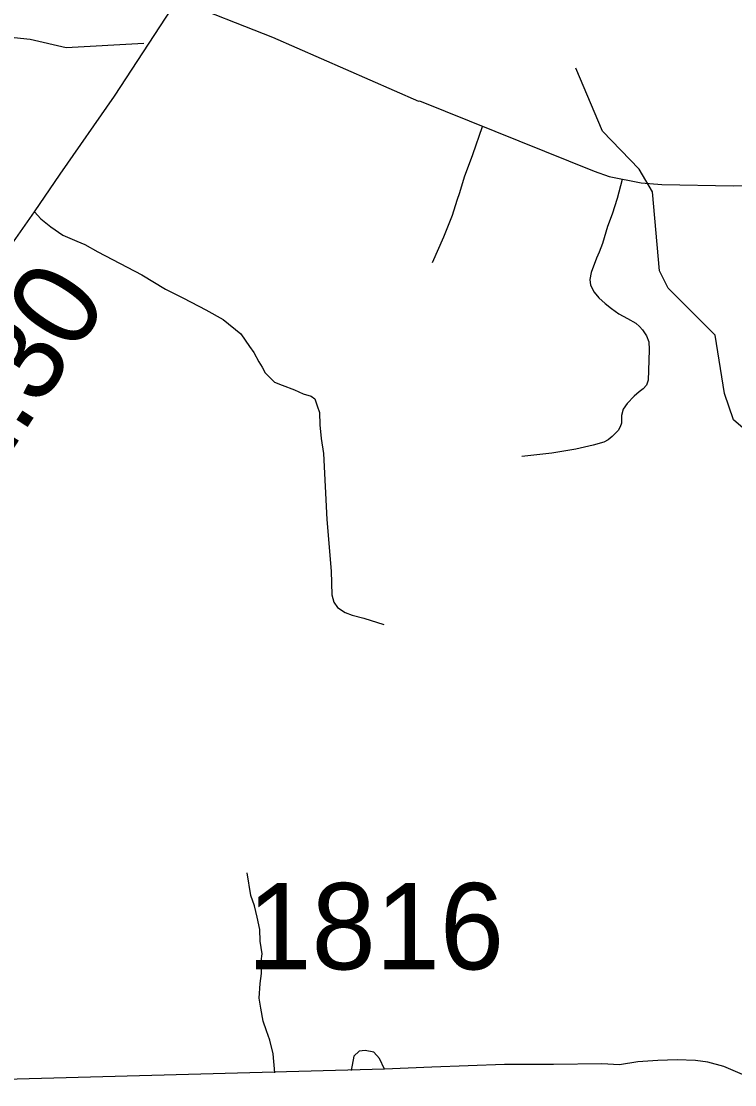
# Model space of a CAD drawing. Extents: x 2290615 to 2522933, y 819489 to 1012715.
# Drawn here: x 2447586 to 2451720, y 841770 to 847928 of the extents above; entities that cross this region are included whole.
import ezdxf

# ---------------------------------------------------------------- set-up
doc = ezdxf.new("R2010")
doc.units = 0
for name, color, linetype in [('Exist Hydrographic Misc Water Feature', 7, 'Continuous'), ('Exist Road Non-System Type 51', 7, 'Continuous'), ('Exist Road Primary US Attributed', 7, 'Continuous'), ('Exist Road Primary US Mileage Hundredths English Label', 7, 'Continuous'), ('Exist Road Secondary Type 51 Attributed', 7, 'Continuous'), ('Exist Road Secondary Type 51 Number Label', 7, 'Continuous')]:
    doc.layers.add(name, color=color, linetype=linetype)

msp = doc.modelspace()

# ---------------------------------------------------------------- linework, layer by layer
at = {"layer": 'Exist Hydrographic Misc Water Feature'}
for points in [[(2443395.3, 847190.6), (2443689.1, 847202.7), (2443812.2, 847306.2), (2444053.1, 847365.3), (2444177.2, 847458.9), (2444357.2, 847653.4), (2444463.2, 847821.9), (2444588.1, 847807.3), (2444831.1, 847679.4), (2444990.2, 847639.9), (2445290.2, 847678.4), (2445851.2, 847510.9), (2446101.2, 847508), (2446249.2, 847602.7), (2446487.1, 847822.5), (2447003.2, 847889.5), (2447637.2, 847823.5), (2447846.2, 847776.3), (2448296, 847801.2)], [(2454486.2, 844666.1), (2454184.1, 844785.1), (2453867.1, 844847.5), (2453543.1, 844775.2), (2453236.2, 844654.4), (2453029.3, 844609.8), (2452559.1, 844777.8), (2452314.2, 845007.4), (2452169.1, 845228.1), (2451713.2, 845619.7), (2451661.1, 845771.9), (2451605.2, 846111.1), (2451334.1, 846382.3), (2451283.2, 846482), (2451242.2, 846939.9), (2451165.1, 847071.4), (2450954.1, 847292.5), (2450798.1, 847657.1)]]:
    msp.add_lwpolyline(points, dxfattribs=at)
at = {"layer": 'Exist Road Non-System Type 51'}
for points in [[(2450256.8, 847317.5), (2450199.4, 847154.5), (2450151.5, 847025.6), (2450124.9, 846935.3), (2450109.7, 846891), (2450083.1, 846802.7), (2450031.2, 846677.7), (2449965.6, 846528.7)], [(2450256.8, 847317.5), (2450199.4, 847154.5), (2450151.5, 847025.6), (2450124.9, 846935.3), (2450109.7, 846891), (2450083.1, 846802.7), (2450031.2, 846677.7), (2449965.6, 846528.7)], [(2451067.5, 847011.1), (2451038.9, 846902.6), (2451008.8, 846810.7), (2450983.2, 846739.9), (2450953, 846641.9), (2450933.5, 846590.7), (2450917.7, 846556.8), (2450887.5, 846472.4), (2450880, 846433.2), (2450883, 846400.1), (2450904.1, 846359.4), (2450932.7, 846326.3), (2450968.9, 846293.1), (2451006.3, 846264.2), (2451048.8, 846233.1), (2451097.3, 846205.9), (2451145.8, 846178.9), (2451168.4, 846161), (2451184.6, 846141.6), (2451209, 846106), (2451221.6, 846072.3), (2451224.5, 846026.4), (2451222.7, 845963.3), (2451217.7, 845850.2), (2451208.1, 845821), (2451188.7, 845799.6), (2451165.6, 845782.4), (2451137.5, 845756.6), (2451096.2, 845713.9), (2451072.9, 845681.6), (2451063.5, 845645.4), (2451064.3, 845601.4), (2451055.8, 845579), (2451043.7, 845559.1), (2451009.7, 845524.3), (2450985.4, 845504.9), (2450960.4, 845491.5), (2450898.6, 845474.1), (2450798.9, 845450.4), (2450659.4, 845426.1), (2450485.7, 845407.2)], [(2451067.5, 847011.1), (2451038.9, 846902.6), (2451008.8, 846810.7), (2450983.2, 846739.9), (2450953, 846641.9), (2450933.5, 846590.7), (2450917.7, 846556.8), (2450887.5, 846472.4), (2450880, 846433.2), (2450883, 846400.1), (2450904.1, 846359.4), (2450932.7, 846326.3), (2450968.9, 846293.1), (2451006.3, 846264.2), (2451048.8, 846233.1), (2451097.3, 846205.9), (2451145.8, 846178.9), (2451168.4, 846161), (2451184.6, 846141.6), (2451209, 846106), (2451221.6, 846072.3), (2451224.5, 846026.4), (2451222.7, 845963.3), (2451217.7, 845850.2), (2451208.1, 845821), (2451188.7, 845799.6), (2451165.6, 845782.4), (2451137.5, 845756.6), (2451096.2, 845713.9), (2451072.9, 845681.6), (2451063.5, 845645.4), (2451064.3, 845601.4), (2451055.8, 845579), (2451043.7, 845559.1), (2451009.7, 845524.3), (2450985.4, 845504.9), (2450960.4, 845491.5), (2450898.6, 845474.1), (2450798.9, 845450.4), (2450659.4, 845426.1), (2450485.7, 845407.2)], [(2447663, 846824.2), (2447699.1, 846783.5), (2447756.3, 846736.8), (2447827.1, 846690.1), (2447908.4, 846655.5), (2447953.6, 846634.4), (2448028.6, 846593.1), (2448284.6, 846459.3), (2448422.1, 846377.5), (2448524.8, 846325.2), (2448655.9, 846257.3), (2448754.9, 846200.9), (2448858.1, 846118.5), (2448907.3, 846045.4), (2448934, 846009.9), (2448962.8, 845956.5), (2448981.3, 845924.6), (2448999.8, 845892.9), (2449052.7, 845837.8), (2449097, 845820.6), (2449169.5, 845793.8), (2449219.9, 845770.6), (2449266.1, 845757.3), (2449286.3, 845741.7), (2449301, 845701.9), (2449313.6, 845662.2), (2449315.5, 845590.6), (2449323.9, 845512.1), (2449337.5, 845424.6), (2449355.5, 845042.9), (2449380.3, 844743.3), (2449384.7, 844607.4), (2449397.3, 844563.7), (2449417.9, 844533.9), (2449462.3, 844504.7), (2449502.6, 844489.4), (2449570.7, 844472.5), (2449687.3, 844434.5)], [(2447663, 846824.2), (2447699.1, 846783.5), (2447756.3, 846736.8), (2447827.1, 846690.1), (2447908.4, 846655.5), (2447953.6, 846634.4), (2448028.6, 846593.1), (2448284.6, 846459.3), (2448422.1, 846377.5), (2448524.8, 846325.2), (2448655.9, 846257.3), (2448754.9, 846200.9), (2448858.1, 846118.5), (2448907.3, 846045.4), (2448934, 846009.9), (2448962.8, 845956.5), (2448981.3, 845924.6), (2448999.8, 845892.9), (2449052.7, 845837.8), (2449097, 845820.6), (2449169.5, 845793.8), (2449219.9, 845770.6), (2449266.1, 845757.3), (2449286.3, 845741.7), (2449301, 845701.9), (2449313.6, 845662.2), (2449315.5, 845590.6), (2449323.9, 845512.1), (2449337.5, 845424.6), (2449355.5, 845042.9), (2449380.3, 844743.3), (2449384.7, 844607.4), (2449397.3, 844563.7), (2449417.9, 844533.9), (2449462.3, 844504.7), (2449502.6, 844489.4), (2449570.7, 844472.5), (2449687.3, 844434.5)], [(2449055.6, 841838.7), (2449045.3, 841948.5), (2449025.7, 842028.1), (2449006.7, 842081.8), (2448987.4, 842137.3), (2448973.9, 842213.2), (2448964.7, 842270.8), (2448969, 842357), (2448977.7, 842413.2), (2448976.4, 842485.2), (2448981.5, 842527.3), (2448970.1, 842601), (2448968.5, 842669), (2448953.2, 842740.6), (2448937.7, 842806.4), (2448916.6, 842865.8), (2448893.8, 842997.4)], [(2449055.6, 841838.7), (2449045.3, 841948.5), (2449025.7, 842028.1), (2449006.7, 842081.8), (2448987.4, 842137.3), (2448973.9, 842213.2), (2448964.7, 842270.8), (2448969, 842357), (2448977.7, 842413.2), (2448976.4, 842485.2), (2448981.5, 842527.3), (2448970.1, 842601), (2448968.5, 842669), (2448953.2, 842740.6), (2448937.7, 842806.4), (2448916.6, 842865.8), (2448893.8, 842997.4)], [(2449691.1, 841860), (2449661.8, 841921.4), (2449629.1, 841958.7), (2449578.9, 841967.7), (2449543, 841964.8), (2449513.5, 841936.2), (2449497.2, 841851.9)], [(2449691.1, 841860), (2449661.8, 841921.4), (2449629.1, 841958.7), (2449578.9, 841967.7), (2449543, 841964.8), (2449513.5, 841936.2), (2449497.2, 841851.9)]]:
    msp.add_lwpolyline(points, dxfattribs=at)
at = {"layer": 'Exist Road Primary US Attributed'}
msp.add_lwpolyline([(2447541, 846651), (2447663, 846824.2), (2447811.3, 847041.9), (2448125.9, 847494.5), (2448491.1, 848053.7)], dxfattribs=at)
at = {"layer": 'Exist Road Secondary Type 51 Attributed'}
for points in [[(2448491.1, 848053.7), (2449040.6, 847835.4), (2449886.4, 847465.3), (2449892.5, 847467.5), (2450904.9, 847059.3), (2450991.7, 847030), (2451177.4, 846991.5), (2451297.9, 846982.4), (2451711.9, 846974.9), (2452959.5, 846977.2), (2453105.5, 846989.2), (2453242.5, 847019.4), (2454658, 847451.8), (2455028.8, 847571.3), (2455922.6, 847836), (2456965.1, 848170.9), (2458704.1, 848721.4), (2460478.8, 849275.9), (2460911.6, 849404.5), (2460983.3, 849427.7)], [(2451791.8, 841817.7), (2451656.5, 841874.8), (2451564, 841900.8), (2451491.8, 841909.3), (2451385.8, 841913.2), (2451273.8, 841910.8), (2451157.9, 841902.5), (2451052.4, 841884.3), (2450950.3, 841890.2), (2450668.5, 841886.3), (2450386.5, 841886.4), (2449964.8, 841871.6), (2449691.1, 841860), (2446352.2, 841769.9), (2446246.8, 841776)]]:
    msp.add_lwpolyline(points, dxfattribs=at)

# ---------------------------------------------------------------- texts
at = {"layer": 'Exist Road Primary US Mileage Hundredths English Label'}
msp.add_text('1.30', height=500, rotation=56.99295, dxfattribs=at).set_placement((2447387, 845215.4))
at = {"layer": 'Exist Road Secondary Type 51 Number Label'}
msp.add_text('1816', height=500, rotation=360, dxfattribs=at).set_placement((2448895.5, 842438))

doc.saveas('drawing.dxf')
